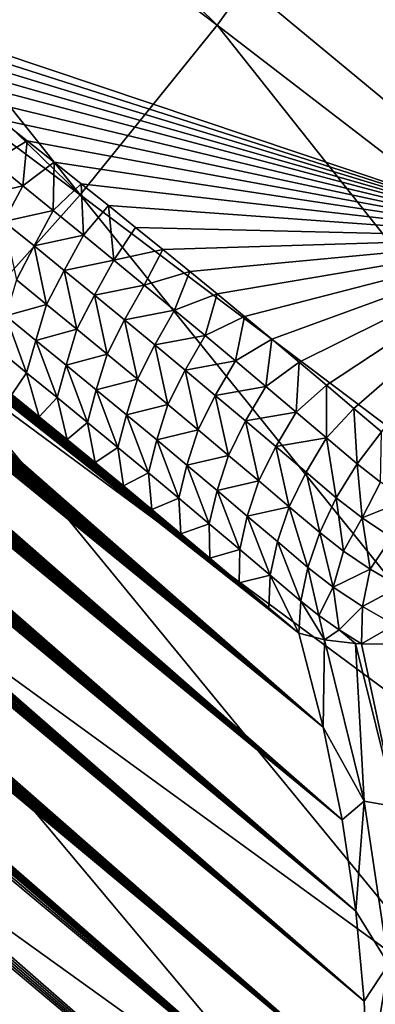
# Model space of a CAD drawing. Header units: metres. Extents: x -82 to 82, y -313 to 40.
# Tile 328 of 405: x 47.92 to 50.72, y -35.21 to -27.49. Entities that reach past the tile are written whole.
import ezdxf

# ---------------------------------------------------------------- set-up
doc = ezdxf.new("R2010")
doc.units = ezdxf.units.M
doc.layers.add('solid_505278_SW0001_CCC', color=7, linetype='CONTINUOUS')

msp = doc.modelspace()

# ---------------------------------------------------------------- linework, layer by layer
at = {"layer": 'solid_505278_SW0001_CCC'}
for points in [[(50.522469, -37.890675, 83.596817), (30.954178, -21.317228, 64.075394), (30.797325, -21.331577, 63.891705)], [(50.522469, -37.890675, 83.596817), (31.117716, -21.307964, 64.267563), (30.954178, -21.317228, 64.075394)], [(50.522469, -37.890675, 83.596817), (31.288496, -21.304432, 64.468788), (31.117716, -21.307964, 64.267563)], [(50.522469, -37.890675, 83.596817), (31.466503, -21.306665, 64.679092), (31.288496, -21.304432, 64.468788)], [(50.522469, -37.890675, 83.596817), (31.651787, -21.314751, 64.898575), (31.466503, -21.306665, 64.679092)], [(50.604389, -37.232422, 83.86628), (31.845007, -21.329401, 65.127899), (31.651787, -21.314751, 64.898575)], [(50.522469, -37.890675, 83.596817), (50.604389, -37.232422, 83.86628), (31.651787, -21.314751, 64.898575)], [(50.405338, -38.536587, 83.331169), (30.503941, -21.375675, 63.549835), (30.366793, -21.404585, 63.390987)], [(50.405338, -38.536587, 83.331169), (30.647306, -21.351151, 63.716587), (30.503941, -21.375675, 63.549835)], [(50.405338, -38.536587, 83.331169), (30.797325, -21.331577, 63.891705), (30.647306, -21.351151, 63.716587)], [(50.405338, -38.536587, 83.331169), (50.522469, -37.890675, 83.596817), (30.797325, -21.331577, 63.891705)], [(50.604389, -37.232422, 83.86628), (32.04594, -21.350439, 65.36689), (31.845007, -21.329401, 65.127899)], [(50.604389, -37.232422, 83.86628), (32.25491, -21.378216, 65.615898), (32.04594, -21.350439, 65.36689)], [(50.604389, -37.232422, 83.86628), (32.472561, -21.413424, 65.875587), (32.25491, -21.378216, 65.615898)], [(50.405338, -38.536587, 83.331169), (30.236097, -21.438131, 63.240215), (30.111528, -21.475842, 63.097164)], [(50.405338, -38.536587, 83.331169), (30.366793, -21.404585, 63.390987), (30.236097, -21.438131, 63.240215)], [(50.650368, -36.562168, 84.139282), (32.69854, -21.45574, 66.145653), (32.472561, -21.413424, 65.875587)], [(50.604389, -37.232422, 83.86628), (50.650368, -36.562168, 84.139282), (32.472561, -21.413424, 65.875587)], [(50.650368, -36.562168, 84.139282), (32.933445, -21.505806, 66.426697), (32.69854, -21.45574, 66.145653)], [(50.253677, -39.170261, 83.069572), (30.111528, -21.475842, 63.097164), (29.879951, -21.56267, 62.833241)], [(50.253677, -39.170261, 83.069572), (50.405338, -38.536587, 83.331169), (30.111528, -21.475842, 63.097164)], [(50.650368, -36.562168, 84.139282), (33.095383, -21.543882, 66.620537), (32.933445, -21.505806, 66.426697)], [(50.650368, -36.562168, 84.139282), (33.261299, -21.585436, 66.819298), (33.095383, -21.543882, 66.620537)], [(50.253677, -39.170261, 83.069572), (29.879951, -21.56267, 62.833241), (29.671486, -21.663111, 62.598316)], [(50.650368, -36.562168, 84.139282), (33.431347, -21.63064, 67.023132), (33.261299, -21.585436, 66.819298)], [(50.253677, -39.170261, 83.069572), (29.671486, -21.663111, 62.598316), (29.485535, -21.775202, 62.391418)], [(50.650368, -36.562168, 84.139282), (33.605835, -21.679815, 67.232338), (33.431347, -21.63064, 67.023132)], [(50.659584, -35.880089, 84.41555), (33.785053, -21.733269, 67.447189), (33.605835, -21.679815, 67.232338)], [(50.650368, -36.562168, 84.139282), (50.659584, -35.880089, 84.41555), (33.605835, -21.679815, 67.232338)], [(50.067978, -39.791424, 82.812202), (29.485535, -21.775202, 62.391418), (29.321289, -21.895908, 62.211342)], [(50.067978, -39.791424, 82.812202), (50.253677, -39.170261, 83.069572), (29.485535, -21.775202, 62.391418)], [(50.659584, -35.880089, 84.41555), (33.9687, -21.790695, 67.667435), (33.785053, -21.733269, 67.447189)], [(50.659584, -35.880089, 84.41555), (34.156822, -21.852161, 67.893105), (33.9687, -21.790695, 67.667435)], [(50.659584, -35.880089, 84.41555), (34.349766, -21.918047, 68.124535), (34.156822, -21.852161, 67.893105)], [(50.067978, -39.791424, 82.812202), (29.321289, -21.895908, 62.211342), (29.176422, -22.023369, 62.055168)], [(50.659584, -35.880089, 84.41555), (34.54789, -21.988729, 68.362068), (34.349766, -21.918047, 68.124535)], [(50.659584, -35.880089, 84.41555), (34.751011, -22.064026, 68.60553), (34.54789, -21.988729, 68.362068)], [(50.067978, -39.791424, 82.812202), (29.176422, -22.023369, 62.055168), (29.048952, -22.15678, 61.920353)], [(50.659584, -35.880089, 84.41555), (34.958996, -22.143801, 68.854813), (34.751011, -22.064026, 68.60553)], [(49.84869, -40.399746, 82.559273), (29.048952, -22.15678, 61.920353), (28.936529, -22.295645, 61.804073)], [(49.84869, -40.399746, 82.559273), (50.067978, -39.791424, 82.812202), (29.048952, -22.15678, 61.920353)], [(50.630943, -35.186096, 84.694687), (35.172245, -22.228506, 69.110283), (34.958996, -22.143801, 68.854813)], [(50.659584, -35.880089, 84.41555), (50.630943, -35.186096, 84.694687), (34.958996, -22.143801, 68.854813)], [(50.630943, -35.186096, 84.694687), (35.391167, -22.318588, 69.372314), (35.172245, -22.228506, 69.110283)], [(49.84869, -40.399746, 82.559273), (28.936529, -22.295645, 61.804073), (28.836658, -22.440033, 61.70348)], [(50.630943, -35.186096, 84.694687), (35.615772, -22.414064, 69.640915), (35.391167, -22.318588, 69.372314)], [(49.84869, -40.399746, 82.559273), (28.836658, -22.440033, 61.70348), (28.747866, -22.591072, 61.616875)], [(50.630943, -35.186096, 84.694687), (35.845688, -22.514534, 69.915749), (35.615772, -22.414064, 69.640915)], [(50.630943, -35.186096, 84.694687), (36.021893, -22.593479, 70.126228), (35.845688, -22.514534, 69.915749)], [(49.84869, -40.399746, 82.559273), (28.747866, -22.591072, 61.616875), (28.668907, -22.749779, 61.542908)], [(50.630943, -35.186096, 84.694687), (36.201565, -22.675764, 70.340645), (36.021893, -22.593479, 70.126228)], [(50.630943, -35.186096, 84.694687), (36.384914, -22.76162, 70.559189), (36.201565, -22.675764, 70.340645)], [(49.596058, -40.995255, 82.310867), (28.668907, -22.749779, 61.542908), (28.598663, -22.917269, 61.480473)], [(49.596058, -40.995255, 82.310867), (49.84869, -40.399746, 82.559273), (28.668907, -22.749779, 61.542908)], [(50.563454, -34.48064, 84.976265), (36.571877, -22.850973, 70.781792), (36.384914, -22.76162, 70.559189)], [(50.630943, -35.186096, 84.694687), (50.563454, -34.48064, 84.976265), (36.384914, -22.76162, 70.559189)], [(49.474346, -27.530312, 31.37314), (44.103184, -23.471983, 29.581738), (44.625, -22.775023, 29.650663)], [(50.472244, -26.150358, 31.548208), (49.474346, -27.530312, 31.37314), (44.625, -22.775023, 29.650663)], [(50.563454, -34.48064, 84.976265), (36.762108, -22.943455, 71.008171), (36.571877, -22.850973, 70.781792)], [(49.596058, -40.995255, 82.310867), (28.598663, -22.917269, 61.480473), (28.536861, -23.095467, 61.429405)], [(50.563454, -34.48064, 84.976265), (36.95586, -23.039337, 71.238533), (36.762108, -22.943455, 71.008171)], [(50.563454, -34.48064, 84.976265), (37.153393, -23.138916, 71.473106), (36.95586, -23.039337, 71.238533)], [(49.596058, -40.995255, 82.310867), (28.536861, -23.095467, 61.429405), (28.483322, -23.286461, 61.389744)], [(50.563454, -34.48064, 84.976265), (37.354973, -23.242481, 71.71212), (37.153393, -23.138916, 71.473106)], [(50.563454, -34.48064, 84.976265), (37.560848, -23.350302, 71.955788), (37.354973, -23.242481, 71.71212)], [(49.310268, -41.577564, 82.067108), (28.483322, -23.286461, 61.389744), (28.437853, -23.49276, 61.361675)], [(49.310268, -41.577564, 82.067108), (49.596058, -40.995255, 82.310867), (28.483322, -23.286461, 61.389744)], [(50.563454, -34.48064, 84.976265), (37.77058, -23.461882, 72.203735), (37.560848, -23.350302, 71.955788)], [(50.563454, -34.48064, 84.976265), (37.984135, -23.57719, 72.455925), (37.77058, -23.461882, 72.203735)], [(48.399174, -28.861702, 31.3272), (43.558525, -24.154058, 29.551464), (44.103184, -23.471983, 29.581738)], [(49.474346, -27.530312, 31.37314), (48.399174, -28.861702, 31.3272), (44.103184, -23.471983, 29.581738)], [(49.310268, -41.577564, 82.067108), (28.437853, -23.49276, 61.361675), (28.401365, -23.71777, 61.346596)], [(50.563454, -34.48064, 84.976265), (38.201832, -23.69659, 72.712631), (37.984135, -23.57719, 72.455925)], [(50.455929, -33.76392, 85.259811), (38.423985, -23.820448, 72.974098), (38.201832, -23.69659, 72.712631)], [(50.563454, -34.48064, 84.976265), (50.455929, -33.76392, 85.259811), (38.201832, -23.69659, 72.712631)], [(49.310268, -41.577564, 82.067108), (28.401365, -23.71777, 61.346596), (28.375048, -23.964552, 61.346272)], [(50.455929, -33.76392, 85.259811), (38.650917, -23.949127, 73.240601), (38.423985, -23.820448, 72.974098)], [(48.991478, -42.146297, 81.828194), (28.375048, -23.964552, 61.346272), (28.360109, -24.235605, 61.362541)], [(48.991478, -42.146297, 81.828194), (49.310268, -41.577564, 82.067108), (28.375048, -23.964552, 61.346272)], [(50.455929, -33.76392, 85.259811), (38.882721, -24.08272, 73.512207), (38.650917, -23.949127, 73.240601)], [(50.455929, -33.76392, 85.259811), (39.118786, -24.220507, 73.788422), (38.882721, -24.08272, 73.512207)], [(48.399174, -28.861702, 31.3272), (42.992619, -24.819248, 29.559937), (43.558525, -24.154058, 29.551464)], [(48.991478, -42.146297, 81.828194), (28.360109, -24.235605, 61.362541), (28.35861, -24.533396, 61.398079)], [(50.455929, -33.76392, 85.259811), (39.310886, -24.333975, 74.012848), (39.118786, -24.220507, 73.788422)], [(50.455929, -33.76392, 85.259811), (39.506092, -24.450577, 74.240517), (39.310886, -24.333975, 74.012848)], [(50.455929, -33.76392, 85.259811), (39.70459, -24.570545, 74.471565), (39.506092, -24.450577, 74.240517)], [(48.991478, -42.146297, 81.828194), (28.35861, -24.533396, 61.398079), (28.372787, -24.857807, 61.455391)], [(50.455929, -33.76392, 85.259811), (39.90659, -24.694113, 74.706154), (39.70459, -24.570545, 74.471565)], [(50.455929, -33.76392, 85.259811), (40.112278, -24.821512, 74.944427), (39.90659, -24.694113, 74.706154)], [(55.499104, -29.897238, 33.601494), (50.472244, -26.150358, 31.548208), (51.384346, -24.733618, 31.850908)], [(48.639534, -42.701241, 81.594116), (28.372787, -24.857807, 61.455391), (28.404085, -25.208946, 61.536236)], [(48.639534, -42.701241, 81.594116), (48.991478, -42.146297, 81.828194), (28.372787, -24.857807, 61.455391)], [(50.455929, -33.76392, 85.259811), (40.321358, -24.952362, 75.186157), (40.112278, -24.821512, 74.944427)], [(48.399174, -28.861702, 31.3272), (47.25589, -30.133171, 31.410774), (42.992619, -24.819248, 29.559937)], [(50.455929, -33.76392, 85.259811), (40.533554, -25.086329, 75.431114), (40.321358, -24.952362, 75.186157)], [(50.3069, -33.036072, 85.544518), (40.749111, -25.223713, 75.679497), (40.533554, -25.086329, 75.431114)], [(50.455929, -33.76392, 85.259811), (50.3069, -33.036072, 85.544518), (40.533554, -25.086329, 75.431114)], [(48.639534, -42.701241, 81.594116), (28.404085, -25.208946, 61.536236), (28.426571, -25.394476, 61.585968)], [(50.3069, -33.036072, 85.544518), (40.968273, -25.364817, 75.931473), (40.749111, -25.223713, 75.679497)], [(48.639534, -42.701241, 81.594116), (28.426571, -25.394476, 61.585968), (28.453957, -25.586866, 61.642303)], [(50.3069, -33.036072, 85.544518), (41.191292, -25.509941, 76.187225), (40.968273, -25.364817, 75.931473)], [(50.3069, -33.036072, 85.544518), (41.418419, -25.659389, 76.446922), (41.191292, -25.509941, 76.187225)], [(48.639534, -42.701241, 81.594116), (28.453957, -25.586866, 61.642303), (28.486677, -25.786335, 61.705692)], [(50.3069, -33.036072, 85.544518), (41.649899, -25.813459, 76.710747), (41.418419, -25.659389, 76.446922)], [(48.639534, -42.701241, 81.594116), (28.486677, -25.786335, 61.705692), (28.524454, -25.992735, 61.775925)], [(52.095108, -29.19659, 86.45507), (47.955231, -25.77323, 82.066895), (46.564438, -27.343767, 82.107079)], [(53.268993, -27.565052, 86.045349), (53.050629, -27.386467, 85.826088), (47.955231, -25.77323, 82.066895)], [(53.488667, -27.743876, 86.264069), (53.268993, -27.565052, 86.045349), (47.955231, -25.77323, 82.066895)], [(52.095108, -29.19659, 86.45507), (53.488667, -27.743876, 86.264069), (47.955231, -25.77323, 82.066895)], [(50.3069, -33.036072, 85.544518), (41.885376, -25.971668, 76.978455), (41.649899, -25.813459, 76.710747)], [(48.254395, -43.24181, 81.365036), (28.524454, -25.992735, 61.775925), (28.567839, -26.206377, 61.853569)], [(48.254395, -43.24181, 81.365036), (48.639534, -42.701241, 81.594116), (28.524454, -25.992735, 61.775925)], [(50.3069, -33.036072, 85.544518), (42.124508, -26.133585, 77.249786), (41.885376, -25.971668, 76.978455)], [(50.3069, -33.036072, 85.544518), (42.367588, -26.299591, 77.524933), (42.124508, -26.133585, 77.249786)], [(54.732632, -31.565056, 33.537498), (49.474346, -27.530312, 31.37314), (50.472244, -26.150358, 31.548208)], [(55.690086, -30.234406, 33.704788), (54.732632, -31.565056, 33.537498), (50.472244, -26.150358, 31.548208)], [(55.499104, -29.897238, 33.601494), (55.690086, -30.234406, 33.704788), (50.472244, -26.150358, 31.548208)], [(48.254395, -43.24181, 81.365036), (28.567839, -26.206377, 61.853569), (28.617079, -26.427387, 61.938889)], [(50.3069, -33.036072, 85.544518), (42.57338, -26.441324, 77.757263), (42.367588, -26.299591, 77.524933)], [(48.254395, -43.24181, 81.365036), (28.617079, -26.427387, 61.938889), (28.672005, -26.655672, 62.03178)], [(50.3069, -33.036072, 85.544518), (42.782284, -26.58638, 77.992485), (42.57338, -26.441324, 77.757263)], [(50.3069, -33.036072, 85.544518), (42.994473, -26.734976, 78.23069), (42.782284, -26.58638, 77.992485)], [(48.254395, -43.24181, 81.365036), (28.672005, -26.655672, 62.03178), (28.733274, -26.891663, 62.132904)], [(50.3069, -33.036072, 85.544518), (43.21011, -26.887327, 78.471992), (42.994473, -26.734976, 78.23069)], [(48.254395, -43.24181, 81.365036), (28.733274, -26.891663, 62.132904), (28.800892, -27.135344, 62.242306)], [(50.3069, -33.036072, 85.544518), (43.429348, -27.043625, 78.716469), (43.21011, -26.887327, 78.471992)], [(50.3069, -33.036072, 85.544518), (43.65163, -27.203121, 78.963768), (43.429348, -27.043625, 78.716469)], [(47.835949, -43.76746, 81.141129), (48.254395, -43.24181, 81.365036), (28.800892, -27.135344, 62.242306)], [(50.115475, -32.298119, 85.829933), (43.876823, -27.365644, 79.213791), (43.65163, -27.203121, 78.963768)], [(50.3069, -33.036072, 85.544518), (50.115475, -32.298119, 85.829933), (43.65163, -27.203121, 78.963768)], [(50.115475, -32.298119, 85.829933), (44.105175, -27.531509, 79.466698), (43.876823, -27.365644, 79.213791)], [(46.756611, -27.489326, 82.314964), (52.095108, -29.19659, 86.45507), (46.564438, -27.343767, 82.107079)], [(46.756611, -27.489326, 82.314964), (46.949997, -27.636665, 82.523544), (52.095108, -29.19659, 86.45507)], [(50.115475, -32.298119, 85.829933), (44.336929, -27.701031, 79.722641), (44.105175, -27.531509, 79.466698)], [(53.707024, -32.85371, 33.476559), (48.399174, -28.861702, 31.3272), (49.474346, -27.530312, 31.37314)], [(54.732632, -31.565056, 33.537498), (53.707024, -32.85371, 33.476559), (49.474346, -27.530312, 31.37314)], [(46.949997, -27.636665, 82.523544), (47.144352, -27.785603, 82.732544), (52.095108, -29.19659, 86.45507)], [(50.115475, -32.298119, 85.829933), (44.57233, -27.874521, 79.981773), (44.336929, -27.701031, 79.722641)], [(47.144352, -27.785603, 82.732544), (47.339443, -27.935959, 82.941696), (52.095108, -29.19659, 86.45507)], [(50.115475, -32.298119, 85.829933), (44.811626, -28.052296, 80.24424), (44.57233, -27.874521, 79.981773)], [(47.339443, -27.935959, 82.941696), (47.553024, -28.101555, 83.169937), (52.095108, -29.19659, 86.45507)], [(50.115475, -32.298119, 85.829933), (45.055065, -28.234669, 80.510201), (44.811626, -28.052296, 80.24424)], [(47.553024, -28.101555, 83.169937), (47.766872, -28.268389, 83.397697), (52.095108, -29.19659, 86.45507)], [(50.115475, -32.298119, 85.829933), (45.267212, -28.394884, 80.741058), (45.055065, -28.234669, 80.510201)], [(47.710464, -28.598589, 83.507607), (47.980659, -28.436218, 83.624634), (47.766872, -28.268389, 83.397697)], [(47.766872, -28.268389, 83.397697), (47.980659, -28.436218, 83.624634), (52.095108, -29.19659, 86.45507)], [(50.115475, -32.298119, 85.829933), (45.482689, -28.558762, 80.974716), (45.267212, -28.394884, 80.741058)], [(47.710464, -28.598589, 83.507607), (47.948513, -28.79027, 83.761467), (47.980659, -28.436218, 83.624634)], [(47.948513, -28.79027, 83.761467), (48.194061, -28.604803, 83.85041), (47.980659, -28.436218, 83.624634)], [(47.980659, -28.436218, 83.624634), (48.194061, -28.604803, 83.85041), (52.095108, -29.19659, 86.45507)], [(50.115475, -32.298119, 85.829933), (45.701351, -28.725828, 81.211304), (45.482689, -28.558762, 80.974716)], [(47.56213, -28.878166, 83.465866), (47.948513, -28.79027, 83.761467), (47.710464, -28.598589, 83.507607)], [(47.948513, -28.79027, 83.761467), (48.186668, -28.983065, 84.014359), (48.194061, -28.604803, 83.85041)], [(48.186668, -28.983065, 84.014359), (48.406857, -28.773972, 84.074814), (48.194061, -28.604803, 83.85041)], [(48.194061, -28.604803, 83.85041), (48.406857, -28.773972, 84.074814), (52.095108, -29.19659, 86.45507)], [(50.115475, -32.298119, 85.829933), (45.923096, -28.896065, 81.450661), (45.701351, -28.725828, 81.211304)], [(47.56213, -28.878166, 83.465866), (47.799, -29.068836, 83.717865), (47.948513, -28.79027, 83.761467)], [(47.799, -29.068836, 83.717865), (48.186668, -28.983065, 84.014359), (47.948513, -28.79027, 83.761467)], [(48.186668, -28.983065, 84.014359), (48.424934, -29.176968, 84.266281), (48.406857, -28.773972, 84.074814)], [(48.406857, -28.773972, 84.074814), (48.619755, -28.944279, 84.298584), (52.095108, -29.19659, 86.45507)], [(48.424934, -29.176968, 84.266281), (48.619755, -28.944279, 84.298584), (48.406857, -28.773972, 84.074814)], [(52.622982, -34.094212, 33.523758), (47.25589, -30.133171, 31.410774), (48.399174, -28.861702, 31.3272)], [(53.707024, -32.85371, 33.476559), (52.622982, -34.094212, 33.523758), (48.399174, -28.861702, 31.3272)], [(50.115475, -32.298119, 85.829933), (46.147846, -29.069508, 81.692619), (45.923096, -28.896065, 81.450661)], [(48.424934, -29.176968, 84.266281), (48.663307, -29.371975, 84.517235), (48.619755, -28.944279, 84.298584)], [(48.619755, -28.944279, 84.298584), (48.832962, -29.115881, 84.521927), (52.095108, -29.19659, 86.45507)], [(48.663307, -29.371975, 84.517235), (48.832962, -29.115881, 84.521927), (48.619755, -28.944279, 84.298584)], [(47.799, -29.068836, 83.717865), (48.035961, -29.260607, 83.968933), (48.186668, -28.983065, 84.014359)], [(48.035961, -29.260607, 83.968933), (48.424934, -29.176968, 84.266281), (48.186668, -28.983065, 84.014359)], [(50.115475, -32.298119, 85.829933), (46.37553, -29.246193, 81.937004), (46.147846, -29.069508, 81.692619)], [(47.896526, -29.527458, 83.862579), (48.035961, -29.260607, 83.968933), (47.799, -29.068836, 83.717865)], [(48.663307, -29.371975, 84.517235), (49.046474, -29.28878, 84.74485), (48.832962, -29.115881, 84.521927)], [(48.832962, -29.115881, 84.521927), (49.046474, -29.28878, 84.74485), (52.095108, -29.19659, 86.45507)], [(48.035961, -29.260607, 83.968933), (48.273018, -29.453472, 84.219055), (48.424934, -29.176968, 84.266281)], [(48.273018, -29.453472, 84.219055), (48.663307, -29.371975, 84.517235), (48.424934, -29.176968, 84.266281)], [(50.115475, -32.298119, 85.829933), (46.606064, -29.426155, 82.18364), (46.37553, -29.246193, 81.937004)], [(47.896526, -29.527458, 83.862579), (48.134548, -29.720892, 84.113281), (48.035961, -29.260607, 83.968933)], [(48.134548, -29.720892, 84.113281), (48.273018, -29.453472, 84.219055), (48.035961, -29.260607, 83.968933)], [(49.046474, -29.28878, 84.74485), (49.260292, -29.462982, 84.967339), (52.095108, -29.19659, 86.45507)], [(49.260292, -29.462982, 84.967339), (49.474411, -29.638487, 85.189392), (52.095108, -29.19659, 86.45507)], [(49.474411, -29.638487, 85.189392), (49.688831, -29.815298, 85.410995), (52.095108, -29.19659, 86.45507)], [(49.688831, -29.815298, 85.410995), (49.903549, -29.993418, 85.632156), (52.095108, -29.19659, 86.45507)], [(49.903549, -29.993418, 85.632156), (50.118572, -30.172848, 85.852859), (52.095108, -29.19659, 86.45507)], [(50.118572, -30.172848, 85.852859), (50.333889, -30.35359, 86.073105), (52.095108, -29.19659, 86.45507)], [(50.333889, -30.35359, 86.073105), (50.549507, -30.535646, 86.292892), (52.095108, -29.19659, 86.45507)], [(50.549507, -30.535646, 86.292892), (50.765419, -30.719019, 86.512199), (52.095108, -29.19659, 86.45507)], [(48.663307, -29.371975, 84.517235), (48.901787, -29.568077, 84.76722), (49.046474, -29.28878, 84.74485)], [(48.901787, -29.568077, 84.76722), (49.260292, -29.462982, 84.967339), (49.046474, -29.28878, 84.74485)], [(50.115475, -32.298119, 85.829933), (46.810059, -29.58634, 82.401161), (46.606064, -29.426155, 82.18364)], [(48.273018, -29.453472, 84.219055), (48.51017, -29.647425, 84.468246), (48.663307, -29.371975, 84.517235)], [(48.51017, -29.647425, 84.468246), (48.901787, -29.568077, 84.76722), (48.663307, -29.371975, 84.517235)], [(48.134548, -29.720892, 84.113281), (48.372654, -29.915424, 84.363052), (48.273018, -29.453472, 84.219055)], [(48.372654, -29.915424, 84.363052), (48.51017, -29.647425, 84.468246), (48.273018, -29.453472, 84.219055)], [(48.901787, -29.568077, 84.76722), (49.140373, -29.765268, 85.016235), (49.260292, -29.462982, 84.967339)], [(49.140373, -29.765268, 85.016235), (49.474411, -29.638487, 85.189392), (49.260292, -29.462982, 84.967339)], [(47.896526, -29.527458, 83.862579), (47.813683, -29.81082, 83.742172), (48.134548, -29.720892, 84.113281)], [(48.51017, -29.647425, 84.468246), (48.747414, -29.842459, 84.716492), (48.901787, -29.568077, 84.76722)], [(48.747414, -29.842459, 84.716492), (49.140373, -29.765268, 85.016235), (48.901787, -29.568077, 84.76722)], [(50.115475, -32.298119, 85.829933), (47.016129, -29.749088, 82.620163), (46.810059, -29.58634, 82.401161)], [(48.372654, -29.915424, 84.363052), (48.61084, -30.111046, 84.6119), (48.51017, -29.647425, 84.468246)], [(48.61084, -30.111046, 84.6119), (48.747414, -29.842459, 84.716492), (48.51017, -29.647425, 84.468246)], [(49.140373, -29.765268, 85.016235), (49.379074, -29.963545, 85.264267), (49.474411, -29.638487, 85.189392)], [(49.379074, -29.963545, 85.264267), (49.688831, -29.815298, 85.410995), (49.474411, -29.638487, 85.189392)], [(48.134548, -29.720892, 84.113281), (47.813683, -29.81082, 83.742172), (48.050655, -30.003201, 83.991241)], [(48.134548, -29.720892, 84.113281), (48.050655, -30.003201, 83.991241), (48.372654, -29.915424, 84.363052)], [(50.115475, -32.298119, 85.829933), (47.224224, -29.914421, 82.84053), (47.016129, -29.749088, 82.620163)], [(47.73827, -30.062038, 83.55674), (47.977318, -30.255703, 83.807587), (47.813683, -29.81082, 83.742172)], [(47.977318, -30.255703, 83.807587), (48.050655, -30.003201, 83.991241), (47.813683, -29.81082, 83.742172)], [(48.747414, -29.842459, 84.716492), (48.984756, -30.038568, 84.963799), (49.140373, -29.765268, 85.016235)], [(48.984756, -30.038568, 84.963799), (49.379074, -29.963545, 85.264267), (49.140373, -29.765268, 85.016235)], [(48.61084, -30.111046, 84.6119), (48.849106, -30.307753, 84.85981), (48.747414, -29.842459, 84.716492)], [(48.849106, -30.307753, 84.85981), (48.984756, -30.038568, 84.963799), (48.747414, -29.842459, 84.716492)], [(49.379074, -29.963545, 85.264267), (49.617882, -30.162897, 85.51133), (49.688831, -29.815298, 85.410995)], [(49.617882, -30.162897, 85.51133), (49.903549, -29.993418, 85.632156), (49.688831, -29.815298, 85.410995)], [(50.115475, -32.298119, 85.829933), (47.434292, -30.082361, 83.062134), (47.224224, -29.914421, 82.84053)], [(48.372654, -29.915424, 84.363052), (48.050655, -30.003201, 83.991241), (48.287697, -30.196672, 84.23941)], [(48.372654, -29.915424, 84.363052), (48.287697, -30.196672, 84.23941), (48.61084, -30.111046, 84.6119)], [(48.984756, -30.038568, 84.963799), (49.222191, -30.235746, 85.210152), (49.379074, -29.963545, 85.264267)], [(49.222191, -30.235746, 85.210152), (49.617882, -30.162897, 85.51133), (49.379074, -29.963545, 85.264267)], [(47.977318, -30.255703, 83.807587), (48.216412, -30.450483, 84.057533), (48.050655, -30.003201, 83.991241)], [(48.216412, -30.450483, 84.057533), (48.287697, -30.196672, 84.23941), (48.050655, -30.003201, 83.991241)], [(48.849106, -30.307753, 84.85981), (49.087456, -30.505537, 85.106796), (48.984756, -30.038568, 84.963799)], [(49.087456, -30.505537, 85.106796), (49.222191, -30.235746, 85.210152), (48.984756, -30.038568, 84.963799)], [(49.617882, -30.162897, 85.51133), (49.8568, -30.363319, 85.757416), (49.903549, -29.993418, 85.632156)], [(49.8568, -30.363319, 85.757416), (50.118572, -30.172848, 85.852859), (49.903549, -29.993418, 85.632156)], [(50.115475, -32.298119, 85.829933), (47.64629, -30.252934, 83.284874), (47.434292, -30.082361, 83.062134)], [(47.73827, -30.062038, 83.55674), (47.86031, -30.426092, 83.508949), (47.977318, -30.255703, 83.807587)], [(48.61084, -30.111046, 84.6119), (48.287697, -30.196672, 84.23941), (48.524799, -30.391228, 84.486671)], [(48.61084, -30.111046, 84.6119), (48.524799, -30.391228, 84.486671), (48.849106, -30.307753, 84.85981)], [(51.487457, -35.278599, 33.678783), (46.054256, -31.333872, 31.623154), (47.25589, -30.133171, 31.410774)], [(52.622982, -34.094212, 33.523758), (51.487457, -35.278599, 33.678783), (47.25589, -30.133171, 31.410774)], [(48.216412, -30.450483, 84.057533), (48.455551, -30.646376, 84.306572), (48.287697, -30.196672, 84.23941)], [(48.455551, -30.646376, 84.306572), (48.524799, -30.391228, 84.486671), (48.287697, -30.196672, 84.23941)], [(49.222191, -30.235746, 85.210152), (49.459721, -30.433985, 85.455566), (49.617882, -30.162897, 85.51133)], [(49.459721, -30.433985, 85.455566), (49.8568, -30.363319, 85.757416), (49.617882, -30.162897, 85.51133)], [(49.8568, -30.363319, 85.757416), (50.095829, -30.564806, 86.00251), (50.118572, -30.172848, 85.852859)], [(50.095829, -30.564806, 86.00251), (50.333889, -30.35359, 86.073105), (50.118572, -30.172848, 85.852859)], [(50.115475, -32.298119, 85.829933), (47.86031, -30.426092, 83.508949), (47.64629, -30.252934, 83.284874)], [(47.977318, -30.255703, 83.807587), (47.86031, -30.426092, 83.508949), (48.076412, -30.601807, 83.734489)], [(47.977318, -30.255703, 83.807587), (48.076412, -30.601807, 83.734489), (48.216412, -30.450483, 84.057533)], [(49.087456, -30.505537, 85.106796), (49.325882, -30.704391, 85.352837), (49.222191, -30.235746, 85.210152)], [(49.325882, -30.704391, 85.352837), (49.459721, -30.433985, 85.455566), (49.222191, -30.235746, 85.210152)], [(48.849106, -30.307753, 84.85981), (48.524799, -30.391228, 84.486671), (48.761963, -30.586863, 84.733025)], [(48.849106, -30.307753, 84.85981), (48.761963, -30.586863, 84.733025), (49.087456, -30.505537, 85.106796)], [(50.095829, -30.564806, 86.00251), (50.334965, -30.767349, 86.246635), (50.333889, -30.35359, 86.073105)], [(50.334965, -30.767349, 86.246635), (50.549507, -30.535646, 86.292892), (50.333889, -30.35359, 86.073105)], [(50.115475, -32.298119, 85.829933), (48.076412, -30.601807, 83.734489), (47.86031, -30.426092, 83.508949)], [(48.455551, -30.646376, 84.306572), (48.69474, -30.843372, 84.55471), (48.524799, -30.391228, 84.486671)], [(48.69474, -30.843372, 84.55471), (48.761963, -30.586863, 84.733025), (48.524799, -30.391228, 84.486671)], [(49.459721, -30.433985, 85.455566), (49.697346, -30.63328, 85.700027), (49.8568, -30.363319, 85.757416)], [(49.697346, -30.63328, 85.700027), (50.095829, -30.564806, 86.00251), (49.8568, -30.363319, 85.757416)], [(48.216412, -30.450483, 84.057533), (48.076412, -30.601807, 83.734489), (48.294601, -30.780075, 83.961487)], [(48.216412, -30.450483, 84.057533), (48.294601, -30.780075, 83.961487), (48.455551, -30.646376, 84.306572)], [(49.087456, -30.505537, 85.106796), (48.761963, -30.586863, 84.733025), (48.999195, -30.783567, 84.978477)], [(49.087456, -30.505537, 85.106796), (48.999195, -30.783567, 84.978477), (49.325882, -30.704391, 85.352837)], [(49.325882, -30.704391, 85.352837), (49.564392, -30.904308, 85.597939), (49.459721, -30.433985, 85.455566)], [(49.564392, -30.904308, 85.597939), (49.697346, -30.63328, 85.700027), (49.459721, -30.433985, 85.455566)], [(49.697346, -30.63328, 85.700027), (49.935066, -30.833626, 85.943535), (50.095829, -30.564806, 86.00251)], [(49.935066, -30.833626, 85.943535), (50.334965, -30.767349, 86.246635), (50.095829, -30.564806, 86.00251)], [(50.334965, -30.767349, 86.246635), (50.574165, -30.971016, 86.489754), (50.549507, -30.535646, 86.292892)], [(50.574165, -30.971016, 86.489754), (50.765419, -30.719019, 86.512199), (50.549507, -30.535646, 86.292892)], [(50.115475, -32.298119, 85.829933), (48.294601, -30.780075, 83.961487), (48.076412, -30.601807, 83.734489)], [(48.455551, -30.646376, 84.306572), (48.294601, -30.780075, 83.961487), (48.514881, -30.960899, 84.189949)], [(48.455551, -30.646376, 84.306572), (48.514881, -30.960899, 84.189949), (48.69474, -30.843372, 84.55471)], [(48.69474, -30.843372, 84.55471), (48.933979, -31.041468, 84.801933), (48.761963, -30.586863, 84.733025)], [(48.933979, -31.041468, 84.801933), (48.999195, -30.783567, 84.978477), (48.761963, -30.586863, 84.733025)], [(49.564392, -30.904308, 85.597939), (49.802982, -31.105286, 85.842102), (49.697346, -30.63328, 85.700027)], [(49.802982, -31.105286, 85.842102), (49.935066, -30.833626, 85.943535), (49.697346, -30.63328, 85.700027)], [(49.325882, -30.704391, 85.352837), (48.999195, -30.783567, 84.978477), (49.236488, -30.981339, 85.223015)], [(49.325882, -30.704391, 85.352837), (49.236488, -30.981339, 85.223015), (49.564392, -30.904308, 85.597939)], [(50.758011, -31.114359, 86.646378), (50.765419, -30.719019, 86.512199), (50.574165, -30.971016, 86.489754)], [(50.115475, -32.298119, 85.829933), (48.514881, -30.960899, 84.189949), (48.294601, -30.780075, 83.961487)], [(48.933979, -31.041468, 84.801933), (49.173264, -31.240652, 85.048256), (48.999195, -30.783567, 84.978477)], [(49.173264, -31.240652, 85.048256), (49.236488, -30.981339, 85.223015), (48.999195, -30.783567, 84.978477)], [(49.935066, -30.833626, 85.943535), (50.172886, -31.035013, 86.186096), (50.334965, -30.767349, 86.246635)], [(50.172886, -31.035013, 86.186096), (50.410797, -31.23744, 86.427689), (50.334965, -30.767349, 86.246635)], [(50.410797, -31.23744, 86.427689), (50.574165, -30.971016, 86.489754), (50.334965, -30.767349, 86.246635)], [(48.69474, -30.843372, 84.55471), (48.514881, -30.960899, 84.189949), (48.737251, -31.144278, 84.419868)], [(48.69474, -30.843372, 84.55471), (48.737251, -31.144278, 84.419868), (48.933979, -31.041468, 84.801933)], [(49.802982, -31.105286, 85.842102), (50.041653, -31.307314, 86.08532), (49.935066, -30.833626, 85.943535)], [(50.041653, -31.307314, 86.08532), (50.172886, -31.035013, 86.186096), (49.935066, -30.833626, 85.943535)], [(50.115475, -32.298119, 85.829933), (48.737251, -31.144278, 84.419868), (48.514881, -30.960899, 84.189949)], [(49.564392, -30.904308, 85.597939), (49.236488, -30.981339, 85.223015), (49.473846, -31.180166, 85.466637)], [(49.564392, -30.904308, 85.597939), (49.473846, -31.180166, 85.466637), (49.802982, -31.105286, 85.842102)], [(50.613365, -31.394665, 86.598602), (50.574165, -30.971016, 86.489754), (50.410797, -31.23744, 86.427689)], [(50.758011, -31.114359, 86.646378), (50.574165, -30.971016, 86.489754), (50.613365, -31.394665, 86.598602)], [(48.933979, -31.041468, 84.801933), (48.737251, -31.144278, 84.419868), (48.961716, -31.330206, 84.651237)], [(48.933979, -31.041468, 84.801933), (48.961716, -31.330206, 84.651237), (49.173264, -31.240652, 85.048256)], [(49.173264, -31.240652, 85.048256), (49.412594, -31.44092, 85.293655), (49.236488, -30.981339, 85.223015)], [(49.412594, -31.44092, 85.293655), (49.473846, -31.180166, 85.466637), (49.236488, -30.981339, 85.223015)], [(50.041653, -31.307314, 86.08532), (50.280403, -31.510389, 86.327591), (50.172886, -31.035013, 86.186096)], [(50.280403, -31.510389, 86.327591), (50.410797, -31.23744, 86.427689), (50.172886, -31.035013, 86.186096)], [(49.802982, -31.105286, 85.842102), (49.473846, -31.180166, 85.466637), (49.711266, -31.380045, 85.709343)], [(49.802982, -31.105286, 85.842102), (49.711266, -31.380045, 85.709343), (50.041653, -31.307314, 86.08532)], [(50.967522, -31.254251, 86.770523), (50.758011, -31.114359, 86.646378), (50.613365, -31.394665, 86.598602)], [(50.115475, -32.298119, 85.829933), (48.961716, -31.330206, 84.651237), (48.737251, -31.144278, 84.419868)], [(49.412594, -31.44092, 85.293655), (49.65197, -31.642265, 85.538139), (49.473846, -31.180166, 85.466637)], [(49.65197, -31.642265, 85.538139), (49.711266, -31.380045, 85.709343), (49.473846, -31.180166, 85.466637)], [(49.173264, -31.240652, 85.048256), (48.961716, -31.330206, 84.651237), (49.188274, -31.518688, 84.884071)], [(49.173264, -31.240652, 85.048256), (49.188274, -31.518688, 84.884071), (49.412594, -31.44092, 85.293655)], [(50.466427, -31.655867, 86.487076), (50.410797, -31.23744, 86.427689), (50.280403, -31.510389, 86.327591)], [(50.613365, -31.394665, 86.598602), (50.410797, -31.23744, 86.427689), (50.466427, -31.655867, 86.487076)], [(50.967522, -31.254251, 86.770523), (50.613365, -31.394665, 86.598602), (50.845371, -31.547691, 86.73172)], [(50.307739, -36.399273, 33.940647), (44.80452, -32.45356, 31.962526), (46.054256, -31.333872, 31.623154)], [(51.487457, -35.278599, 33.678783), (50.307739, -36.399273, 33.940647), (46.054256, -31.333872, 31.623154)], [(50.115475, -32.298119, 85.829933), (49.188274, -31.518688, 84.884071), (48.961716, -31.330206, 84.651237)], [(50.041653, -31.307314, 86.08532), (49.711266, -31.380045, 85.709343), (49.94875, -31.580969, 85.951134)], [(50.041653, -31.307314, 86.08532), (49.94875, -31.580969, 85.951134), (50.186295, -31.782934, 86.191994)], [(50.041653, -31.307314, 86.08532), (50.186295, -31.782934, 86.191994), (50.280403, -31.510389, 86.327591)], [(49.65197, -31.642265, 85.538139), (49.891396, -31.844679, 85.781708), (49.711266, -31.380045, 85.709343)], [(49.891396, -31.844679, 85.781708), (49.94875, -31.580969, 85.951134), (49.711266, -31.380045, 85.709343)], [(50.613365, -31.394665, 86.598602), (50.466427, -31.655867, 86.487076), (50.677692, -31.79808, 86.614929)], [(50.845371, -31.547691, 86.73172), (50.613365, -31.394665, 86.598602), (50.677692, -31.79808, 86.614929)], [(49.412594, -31.44092, 85.293655), (49.188274, -31.518688, 84.884071), (49.416927, -31.709723, 85.118355)], [(49.412594, -31.44092, 85.293655), (49.416927, -31.709723, 85.118355), (49.65197, -31.642265, 85.538139)], [(50.386738, -31.938641, 86.361412), (50.280403, -31.510389, 86.327591), (50.186295, -31.782934, 86.191994)], [(50.466427, -31.655867, 86.487076), (50.280403, -31.510389, 86.327591), (50.386738, -31.938641, 86.361412)], [(50.115475, -32.298119, 85.829933), (49.416927, -31.709723, 85.118355), (49.188274, -31.518688, 84.884071)], [(49.891396, -31.844679, 85.781708), (50.130863, -32.048161, 86.024345), (49.94875, -31.580969, 85.951134)], [(50.130863, -32.048161, 86.024345), (50.186295, -31.782934, 86.191994), (49.94875, -31.580969, 85.951134)], [(50.845371, -31.547691, 86.73172), (50.677692, -31.79808, 86.614929), (50.909916, -31.934143, 86.708549)], [(49.65197, -31.642265, 85.538139), (49.416927, -31.709723, 85.118355), (49.647675, -31.903305, 85.354095)], [(49.65197, -31.642265, 85.538139), (49.647675, -31.903305, 85.354095), (49.891396, -31.844679, 85.781708)], [(50.677692, -31.79808, 86.614929), (50.466427, -31.655867, 86.487076), (50.386738, -31.938641, 86.361412)], [(50.115475, -32.298119, 85.829933), (49.647675, -31.903305, 85.354095), (49.416927, -31.709723, 85.118355)], [(50.274189, -32.16185, 86.15094), (50.186295, -31.782934, 86.191994), (50.130863, -32.048161, 86.024345)], [(50.386738, -31.938641, 86.361412), (50.186295, -31.782934, 86.191994), (50.274189, -32.16185, 86.15094)], [(50.677692, -31.79808, 86.614929), (50.386738, -31.938641, 86.361412), (50.616104, -32.090267, 86.493805)], [(50.909916, -31.934143, 86.708549), (50.677692, -31.79808, 86.614929), (50.616104, -32.090267, 86.493805)], [(49.891396, -31.844679, 85.781708), (49.647675, -31.903305, 85.354095), (49.880524, -32.099438, 85.591286)], [(49.891396, -31.844679, 85.781708), (49.880524, -32.099438, 85.591286), (50.115475, -32.298119, 85.829933)], [(49.891396, -31.844679, 85.781708), (50.115475, -32.298119, 85.829933), (50.130863, -32.048161, 86.024345)], [(50.115475, -32.298119, 85.829933), (49.880524, -32.099438, 85.591286), (49.647675, -31.903305, 85.354095)], [(50.386738, -31.938641, 86.361412), (50.274189, -32.16185, 86.15094), (50.434177, -32.273781, 86.257568)], [(50.616104, -32.090267, 86.493805), (50.386738, -31.938641, 86.361412), (50.434177, -32.273781, 86.257568)], [(50.909916, -31.934143, 86.708549), (50.616104, -32.090267, 86.493805), (50.868912, -32.234188, 86.585999)], [(50.319336, -32.351109, 86.083267), (50.130863, -32.048161, 86.024345), (50.115475, -32.298119, 85.829933)], [(50.319336, -32.351109, 86.083267), (50.274189, -32.16185, 86.15094), (50.130863, -32.048161, 86.024345)], [(50.616104, -32.090267, 86.493805), (50.434177, -32.273781, 86.257568), (50.609352, -32.383701, 86.342514)], [(50.868912, -32.234188, 86.585999), (50.616104, -32.090267, 86.493805), (50.609352, -32.383701, 86.342514)], [(50.319336, -32.351109, 86.083267), (50.434177, -32.273781, 86.257568), (50.274189, -32.16185, 86.15094)], [(50.319336, -32.351109, 86.083267), (50.561192, -32.380806, 86.305527), (50.434177, -32.273781, 86.257568)], [(50.561192, -32.380806, 86.305527), (50.609352, -32.383701, 86.342514), (50.434177, -32.273781, 86.257568)], [(50.834328, -32.386509, 86.490318), (50.868912, -32.234188, 86.585999), (50.609352, -32.383701, 86.342514)], [(50.319336, -32.351109, 86.083267), (50.115475, -32.298119, 85.829933), (50.3069, -33.036072, 85.544518)], [(50.629986, -33.615959, 85.585754), (50.319336, -32.351109, 86.083267), (50.3069, -33.036072, 85.544518)], [(50.629986, -33.615959, 85.585754), (50.561192, -32.380806, 86.305527), (50.319336, -32.351109, 86.083267)], [(50.88139, -33.66143, 85.794327), (50.609352, -32.383701, 86.342514), (50.561192, -32.380806, 86.305527)], [(50.88139, -33.66143, 85.794327), (50.561192, -32.380806, 86.305527), (50.629986, -33.615959, 85.585754)], [(50.88139, -33.66143, 85.794327), (50.834328, -32.386509, 86.490318), (50.609352, -32.383701, 86.342514)], [(48.11235, -37.04821, 34.080364), (47.865227, -36.954533, 34.029549), (44.80452, -32.45356, 31.962526)], [(48.36565, -37.147274, 34.135178), (48.11235, -37.04821, 34.080364), (44.80452, -32.45356, 31.962526)], [(48.601631, -37.242496, 34.188778), (48.36565, -37.147274, 34.135178), (44.80452, -32.45356, 31.962526)], [(48.842865, -37.342381, 34.245895), (48.601631, -37.242496, 34.188778), (44.80452, -32.45356, 31.962526)], [(49.08923, -37.446602, 34.306408), (48.842865, -37.342381, 34.245895), (44.80452, -32.45356, 31.962526)], [(50.307739, -36.399273, 33.940647), (49.08923, -37.446602, 34.306408), (44.80452, -32.45356, 31.962526)], [(50.629986, -33.615959, 85.585754), (50.3069, -33.036072, 85.544518), (50.455929, -33.76392, 85.259811)], [(50.629986, -33.615959, 85.585754), (50.455929, -33.76392, 85.259811), (50.563454, -34.48064, 84.976265)], [(50.821625, -34.895416, 85.073463), (50.629986, -33.615959, 85.585754), (50.563454, -34.48064, 84.976265)], [(50.88139, -33.66143, 85.794327), (50.629986, -33.615959, 85.585754), (50.821625, -34.895416, 85.073463)], [(50.821625, -34.895416, 85.073463), (50.563454, -34.48064, 84.976265), (50.630943, -35.186096, 84.694687)], [(50.821625, -34.895416, 85.073463), (50.630943, -35.186096, 84.694687), (50.659584, -35.880089, 84.41555)], [(50.887363, -36.180901, 84.551735), (50.821625, -34.895416, 85.073463), (50.659584, -35.880089, 84.41555)]]:
    msp.add_3dface(points, dxfattribs=at)

doc.saveas('drawing.dxf')
